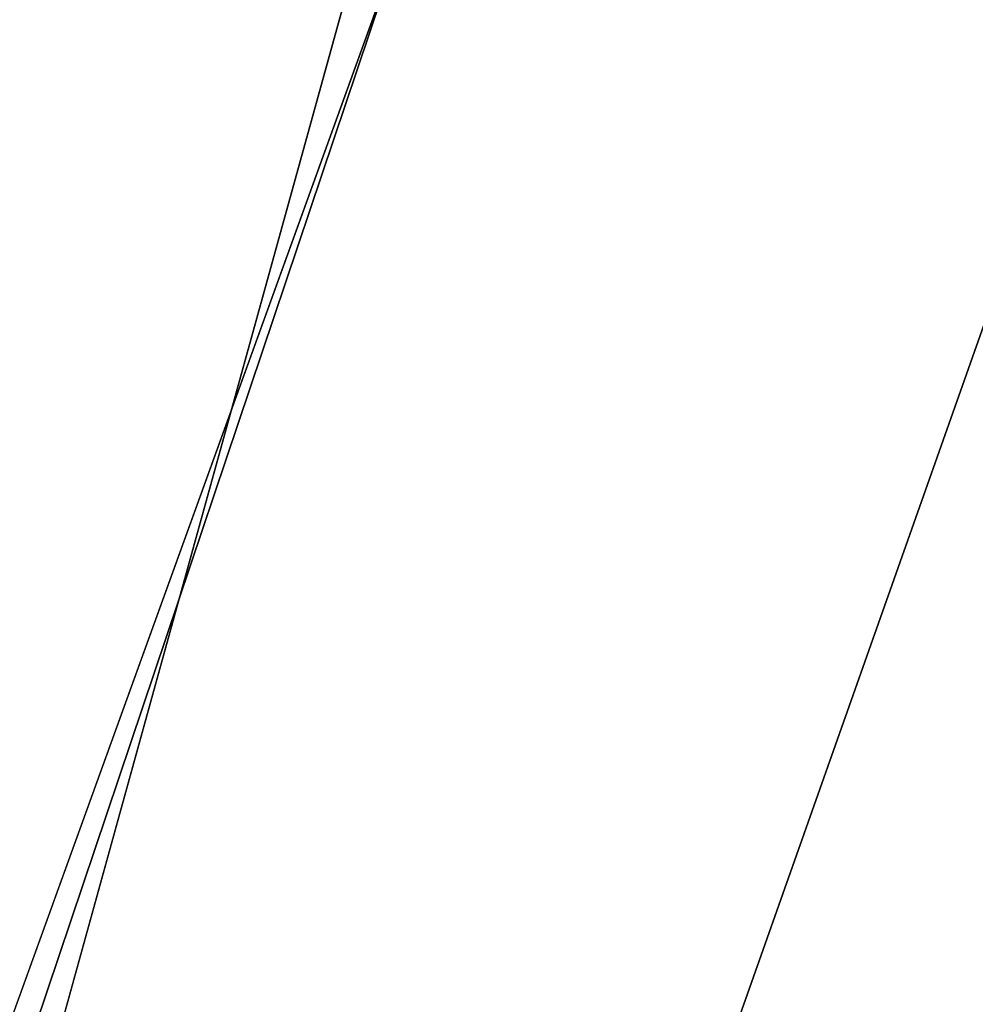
# Model space of a CAD drawing. Extents: x -91 to 91, y -91 to 262.
# Tile 285 of 480: x -59.23 to -57.16, y 18.11 to 20.25. Entities that reach past the tile are written whole.
import ezdxf

# ---------------------------------------------------------------- set-up
doc = ezdxf.new("R2010")
doc.units = 0
doc.header["$LTSCALE"] = 25.4
doc.layers.get('0').update_dxf_attribs({"linetype": 'CONTINUOUS'})

# ---------------------------------------------------------------- blocks, each defined once
blk = doc.blocks.new('ETE0_STL_1')
at = {"color": 0}
for p, q in [((-59.5632, 17.2111, 330.5076), (-56.8072, 24.8384, 330.5076)), ((-56.8072, 24.8384, 321.0076), (-59.5632, 17.2111, 321.0076)), ((-56.8072, 24.8384, 321.0076), (-59.5632, 17.2111, 321.0076)), ((-59.5632, 17.2111, 330.5076), (-56.8072, 24.8384, 330.5076)), ((-57.3385, 23.5859, 159.5), (-59.9265, 15.9, 159.5)), ((-59.9265, 15.9, 169), (-57.3385, 23.5859, 169)), ((-59.9265, 15.9, 169), (-57.3385, 23.5859, 169)), ((-57.3385, 23.5859, 159.5), (-59.9265, 15.9, 159.5)), ((-57.8856, 17.4765, 164.5076), (-56.0109, 22.7805, 164.5076)), ((-56.0109, 22.7805, 162.5076), (-57.8856, 17.4765, 162.5076)), ((-56.0109, 22.7805, 162.5076), (-57.8856, 17.4765, 162.5076)), ((-57.8856, 17.4765, 164.5076), (-56.0109, 22.7805, 164.5076)), ((-58.4985, 20.3893, 327.5076), (-60.6594, 12.5793, 327.5076)), ((-60.6594, 12.5793, 328.5076), (-58.4985, 20.3893, 328.5076)), ((-58.4985, 20.3893, 327.5076), (-60.6594, 12.5793, 327.5076)), ((-60.6594, 12.5793, 328.5076), (-58.4985, 20.3893, 328.5076))]:
    blk.add_line(p, q, dxfattribs=at)

msp = doc.modelspace()

# ---------------------------------------------------------------- block references
at = {"color": 253}
msp.add_blockref('ETE0_STL_1', (0, 0), dxfattribs=at)

doc.saveas('drawing.dxf')
